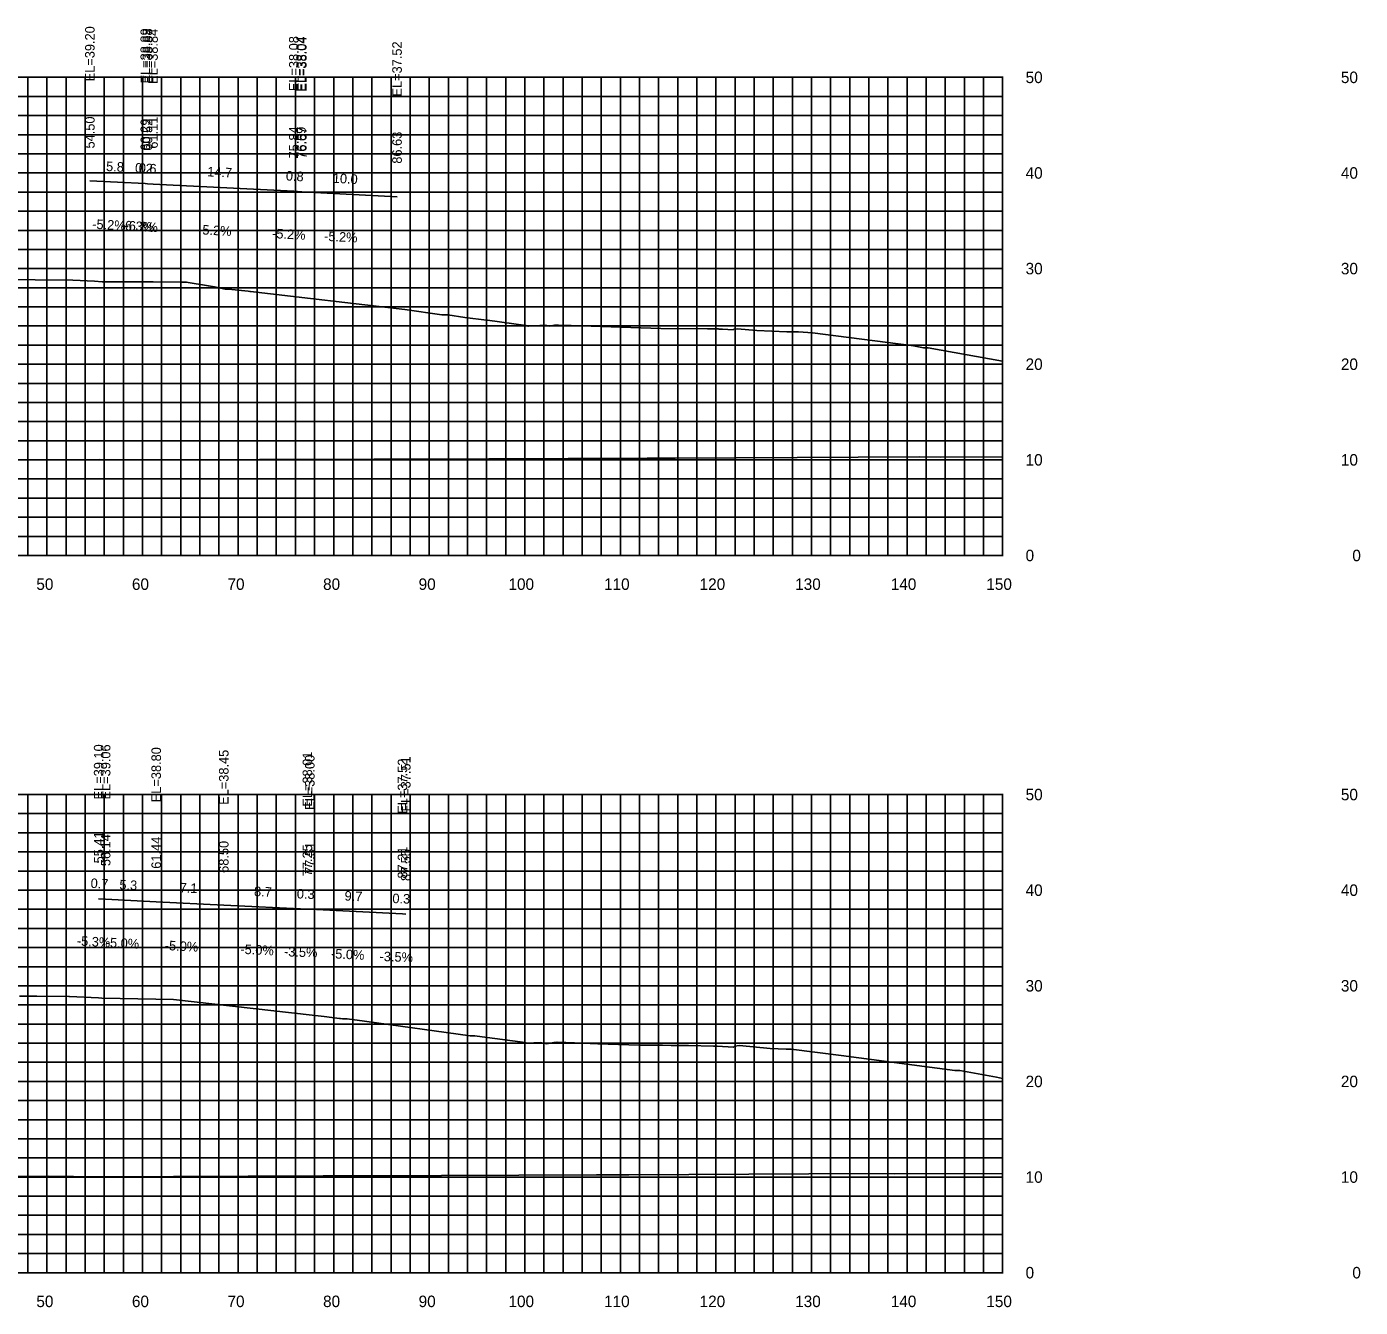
# Model space of a CAD drawing. Extents: x 1800880 to 1818864, y 245271 to 250560.
# Drawn here: x 1808776.3 to 1808915.9, y 249645.6 to 249779.5 of the extents above; entities that cross this region are included whole.
import ezdxf

# ---------------------------------------------------------------- set-up
doc = ezdxf.new("R2010")
doc.units = 0
for name, color, linetype in [('33', 7, 'Continuous'), ('ANNO-TXT', 7, 'Continuous'), ('CL-CNST', 7, 'Continuous'), ('DESIGN - DRAINAGE - Bridges', 7, 'Continuous'), ('Level 46', 7, 'Continuous'), ('Level 62', 7, 'Continuous'), ('SHT-BDR', 7, 'Continuous')]:
    doc.layers.add(name, color=color, linetype=linetype)

msp = doc.modelspace()

# ---------------------------------------------------------------- linework, layer by layer
at = {"layer": 'CL-CNST'}
for points in [[(1808773.24, 249753.08), (1808781.17, 249753.02), (1808783.45, 249752.89), (1808784.22, 249752.85), (1808789.59, 249752.83), (1808792.55, 249752.8), (1808792.91, 249752.8), (1808793.03, 249752.8), (1808795.36, 249752.41), (1808796, 249752.31), (1808797.12, 249752.06), (1808797.46, 249752.07), (1808799.51, 249751.86), (1808799.7, 249751.83), (1808799.76, 249751.83), (1808815.91, 249749.93), (1808819.78, 249749.39), (1808820.14, 249749.39), (1808820.31, 249749.39), (1808820.4, 249749.37), (1808822.2, 249749.1), (1808824.45, 249748.83), (1808824.55, 249748.83), (1808828.56, 249748.28), (1808828.8, 249748.2), (1808828.85, 249748.2), (1808830.61, 249748.29), (1808831.08, 249748.21), (1808831.56, 249748.3), (1808831.56, 249748.3), (1808831.56, 249748.3), (1808831.57, 249748.3), (1808831.58, 249748.3), (1808831.58, 249748.3), (1808831.59, 249748.3), (1808831.6, 249748.3), (1808831.61, 249748.3), (1808831.62, 249748.3), (1808831.63, 249748.3), (1808831.64, 249748.3), (1808831.66, 249748.3), (1808831.67, 249748.3), (1808831.69, 249748.3), (1808831.7, 249748.3), (1808831.72, 249748.3), (1808831.75, 249748.3), (1808831.77, 249748.3), (1808831.8, 249748.3), (1808831.83, 249748.3), (1808831.87, 249748.3), (1808831.92, 249748.3), (1808831.97, 249748.3), (1808831.99, 249748.3), (1808833.32, 249748.26), (1808842.69, 249747.97), (1808847.58, 249747.93), (1808848.35, 249747.92), (1808848.45, 249747.92), (1808848.58, 249747.91), (1808848.69, 249747.91), (1808848.79, 249747.9), (1808848.87, 249747.9), (1808848.94, 249747.89), (1808849, 249747.89), (1808849.05, 249747.89), (1808849.1, 249747.89), (1808849.14, 249747.88), (1808850.26, 249747.81), (1808850.33, 249747.88), (1808850.67, 249747.92), (1808852.74, 249747.74), (1808855.87, 249747.61), (1808856.61, 249747.62), (1808856.98, 249747.62), (1808857.11, 249747.62), (1808858.57, 249747.5), (1808868.87, 249746.16), (1808868.95, 249746.16), (1808870.16, 249745.94), (1808870.59, 249745.95), (1808870.65, 249745.95), (1808878.46, 249744.54)], [(1808775.57, 249678.15), (1808777.41, 249678.13), (1808780.75, 249678.11), (1808780.79, 249678.11), (1808780.82, 249678.11), (1808783.84, 249677.95), (1808784.19, 249677.94), (1808786.13, 249677.88), (1808791.7, 249677.78), (1808806.21, 249676.15), (1808807.48, 249676.02), (1808809.08, 249675.81), (1808809.17, 249675.81), (1808809.38, 249675.77), (1808809.57, 249675.77), (1808809.68, 249675.77), (1808809.88, 249675.77), (1808811.67, 249675.52), (1808822.74, 249673.98), (1808822.8, 249673.98), (1808823.21, 249673.98), (1808823.24, 249673.98), (1808824.01, 249673.89), (1808828.5, 249673.28), (1808828.68, 249673.22), (1808828.72, 249673.22), (1808830.08, 249673.29), (1808830.78, 249673.16), (1808831.5, 249673.3), (1808831.5, 249673.3), (1808831.51, 249673.3), (1808831.52, 249673.3), (1808831.53, 249673.3), (1808831.54, 249673.3), (1808831.55, 249673.3), (1808831.57, 249673.3), (1808831.58, 249673.3), (1808831.6, 249673.3), (1808831.61, 249673.3), (1808831.63, 249673.3), (1808831.65, 249673.3), (1808831.67, 249673.3), (1808831.7, 249673.3), (1808831.72, 249673.3), (1808831.75, 249673.3), (1808831.79, 249673.3), (1808831.82, 249673.31), (1808831.84, 249673.31), (1808833.65, 249673.24), (1808836.1, 249673.16), (1808837.17, 249673.13), (1808840.43, 249673.01), (1808842.5, 249673), (1808842.88, 249673), (1808843.76, 249672.99), (1808845.59, 249672.96), (1808848.19, 249672.92), (1808848.26, 249672.92), (1808848.35, 249672.91), (1808848.43, 249672.91), (1808848.5, 249672.91), (1808848.57, 249672.9), (1808850.3, 249672.79), (1808850.4, 249672.9), (1808850.92, 249672.96), (1808854.12, 249672.68), (1808855.79, 249672.61), (1808855.86, 249672.61), (1808856.11, 249672.61), (1808856.34, 249672.61), (1808861.56, 249671.94), (1808873.44, 249670.35), (1808873.61, 249670.35), (1808873.97, 249670.35), (1808877.82, 249669.65), (1808878.46, 249669.54)]]:
    msp.add_lwpolyline(points, dxfattribs=at)
at = {"layer": 'DESIGN - DRAINAGE - Bridges'}
for p, q in [((1808878.46, 249724.22), (1808878.46, 249774.22)), ((1808878.52, 249774.22), (1808878.46, 249774.22)), ((1808878.52, 249764.22), (1808878.46, 249764.22)), ((1808878.52, 249754.22), (1808878.46, 249754.22)), ((1808878.52, 249744.22), (1808878.46, 249744.22)), ((1808878.52, 249734.22), (1808878.46, 249734.22)), ((1808578.46, 249724.22), (1808878.46, 249724.22)), ((1808778.46, 249724.16), (1808778.46, 249724.22)), ((1808788.46, 249724.16), (1808788.46, 249724.22)), ((1808798.46, 249724.16), (1808798.46, 249724.22)), ((1808808.46, 249724.16), (1808808.46, 249724.22)), ((1808818.46, 249724.16), (1808818.46, 249724.22)), ((1808828.46, 249724.16), (1808828.46, 249724.22)), ((1808838.46, 249724.16), (1808838.46, 249724.22)), ((1808848.46, 249724.16), (1808848.46, 249724.22)), ((1808858.46, 249724.16), (1808858.46, 249724.22)), ((1808868.46, 249724.16), (1808868.46, 249724.22)), ((1808878.46, 249724.16), (1808878.46, 249724.22)), ((1808878.52, 249724.22), (1808878.46, 249724.22)), ((1808878.46, 249649.22), (1808878.46, 249699.22)), ((1808878.52, 249699.22), (1808878.46, 249699.22)), ((1808878.52, 249689.22), (1808878.46, 249689.22)), ((1808878.52, 249679.22), (1808878.46, 249679.22)), ((1808878.52, 249669.22), (1808878.46, 249669.22)), ((1808878.52, 249659.22), (1808878.46, 249659.22)), ((1808578.46, 249649.22), (1808878.46, 249649.22)), ((1808778.46, 249649.16), (1808778.46, 249649.22)), ((1808788.46, 249649.16), (1808788.46, 249649.22)), ((1808798.46, 249649.16), (1808798.46, 249649.22)), ((1808808.46, 249649.16), (1808808.46, 249649.22)), ((1808818.46, 249649.16), (1808818.46, 249649.22)), ((1808828.46, 249649.16), (1808828.46, 249649.22)), ((1808838.46, 249649.16), (1808838.46, 249649.22)), ((1808848.46, 249649.16), (1808848.46, 249649.22)), ((1808858.46, 249649.16), (1808858.46, 249649.22)), ((1808868.46, 249649.16), (1808868.46, 249649.22)), ((1808878.46, 249649.16), (1808878.46, 249649.22)), ((1808878.52, 249649.22), (1808878.46, 249649.22))]:
    msp.add_line(p, q, dxfattribs=at)
at = {"layer": 'Level 46'}
for p, q in [((1808578.46, 249774.22), (1808878.46, 249774.22)), ((1808776.46, 249724.22), (1808776.46, 249774.22)), ((1808778.46, 249724.22), (1808778.46, 249774.22)), ((1808780.46, 249724.22), (1808780.46, 249774.22)), ((1808782.46, 249724.22), (1808782.46, 249774.22)), ((1808784.46, 249724.22), (1808784.46, 249774.22)), ((1808786.46, 249724.22), (1808786.46, 249774.22)), ((1808788.46, 249724.22), (1808788.46, 249774.22)), ((1808790.46, 249724.22), (1808790.46, 249774.22)), ((1808792.46, 249724.22), (1808792.46, 249774.22)), ((1808794.46, 249724.22), (1808794.46, 249774.22)), ((1808796.46, 249724.22), (1808796.46, 249774.22)), ((1808798.46, 249724.22), (1808798.46, 249774.22)), ((1808800.46, 249724.22), (1808800.46, 249774.22)), ((1808802.46, 249724.22), (1808802.46, 249774.22)), ((1808804.46, 249724.22), (1808804.46, 249774.22)), ((1808806.46, 249724.22), (1808806.46, 249774.22)), ((1808808.46, 249724.22), (1808808.46, 249774.22)), ((1808810.46, 249724.22), (1808810.46, 249774.22)), ((1808812.46, 249724.22), (1808812.46, 249774.22)), ((1808814.46, 249724.22), (1808814.46, 249774.22)), ((1808816.46, 249724.22), (1808816.46, 249774.22)), ((1808818.46, 249724.22), (1808818.46, 249774.22)), ((1808820.46, 249724.22), (1808820.46, 249774.22)), ((1808822.46, 249724.22), (1808822.46, 249774.22)), ((1808824.46, 249724.22), (1808824.46, 249774.22)), ((1808826.46, 249724.22), (1808826.46, 249774.22)), ((1808828.46, 249724.22), (1808828.46, 249774.22)), ((1808830.46, 249724.22), (1808830.46, 249774.22)), ((1808832.46, 249724.22), (1808832.46, 249774.22)), ((1808834.46, 249724.22), (1808834.46, 249774.22)), ((1808836.46, 249724.22), (1808836.46, 249774.22)), ((1808838.46, 249724.22), (1808838.46, 249774.22)), ((1808840.46, 249724.22), (1808840.46, 249774.22)), ((1808842.46, 249724.22), (1808842.46, 249774.22)), ((1808844.46, 249724.22), (1808844.46, 249774.22)), ((1808846.46, 249724.22), (1808846.46, 249774.22)), ((1808848.46, 249724.22), (1808848.46, 249774.22)), ((1808850.46, 249724.22), (1808850.46, 249774.22)), ((1808852.46, 249724.22), (1808852.46, 249774.22)), ((1808854.46, 249724.22), (1808854.46, 249774.22)), ((1808856.46, 249724.22), (1808856.46, 249774.22)), ((1808858.46, 249724.22), (1808858.46, 249774.22)), ((1808860.46, 249724.22), (1808860.46, 249774.22)), ((1808862.46, 249724.22), (1808862.46, 249774.22)), ((1808864.46, 249724.22), (1808864.46, 249774.22)), ((1808866.46, 249724.22), (1808866.46, 249774.22)), ((1808868.46, 249724.22), (1808868.46, 249774.22)), ((1808870.46, 249724.22), (1808870.46, 249774.22)), ((1808872.46, 249724.22), (1808872.46, 249774.22)), ((1808874.46, 249724.22), (1808874.46, 249774.22)), ((1808876.46, 249724.22), (1808876.46, 249774.22)), ((1808878.46, 249724.22), (1808878.46, 249774.22)), ((1808578.46, 249772.22), (1808878.46, 249772.22)), ((1808578.46, 249770.22), (1808878.46, 249770.22)), ((1808578.46, 249768.22), (1808878.46, 249768.22)), ((1808578.46, 249766.22), (1808878.46, 249766.22)), ((1808578.46, 249764.22), (1808878.46, 249764.22)), ((1808578.46, 249762.22), (1808878.46, 249762.22)), ((1808578.46, 249760.22), (1808878.46, 249760.22)), ((1808578.46, 249758.22), (1808878.46, 249758.22)), ((1808578.46, 249756.22), (1808878.46, 249756.22)), ((1808578.46, 249754.22), (1808878.46, 249754.22)), ((1808578.46, 249752.22), (1808878.46, 249752.22)), ((1808578.46, 249750.22), (1808878.46, 249750.22)), ((1808578.46, 249748.22), (1808878.46, 249748.22)), ((1808578.46, 249746.22), (1808878.46, 249746.22)), ((1808578.46, 249744.22), (1808878.46, 249744.22)), ((1808578.46, 249742.22), (1808878.46, 249742.22)), ((1808578.46, 249740.22), (1808878.46, 249740.22)), ((1808578.46, 249738.22), (1808878.46, 249738.22)), ((1808578.46, 249736.22), (1808878.46, 249736.22)), ((1808578.46, 249734.22), (1808878.46, 249734.22)), ((1808578.46, 249732.22), (1808878.46, 249732.22)), ((1808578.46, 249730.22), (1808878.46, 249730.22)), ((1808578.46, 249728.22), (1808878.46, 249728.22)), ((1808578.46, 249726.22), (1808878.46, 249726.22)), ((1808578.46, 249724.22), (1808878.46, 249724.22)), ((1808578.46, 249699.22), (1808878.46, 249699.22)), ((1808776.46, 249649.22), (1808776.46, 249699.22)), ((1808778.46, 249649.22), (1808778.46, 249699.22)), ((1808780.46, 249649.22), (1808780.46, 249699.22)), ((1808782.46, 249649.22), (1808782.46, 249699.22)), ((1808784.46, 249649.22), (1808784.46, 249699.22)), ((1808786.46, 249649.22), (1808786.46, 249699.22)), ((1808788.46, 249649.22), (1808788.46, 249699.22)), ((1808790.46, 249649.22), (1808790.46, 249699.22)), ((1808792.46, 249649.22), (1808792.46, 249699.22)), ((1808794.46, 249649.22), (1808794.46, 249699.22)), ((1808796.46, 249649.22), (1808796.46, 249699.22)), ((1808798.46, 249649.22), (1808798.46, 249699.22)), ((1808800.46, 249649.22), (1808800.46, 249699.22)), ((1808802.46, 249649.22), (1808802.46, 249699.22)), ((1808804.46, 249649.22), (1808804.46, 249699.22)), ((1808806.46, 249649.22), (1808806.46, 249699.22)), ((1808808.46, 249649.22), (1808808.46, 249699.22)), ((1808810.46, 249649.22), (1808810.46, 249699.22)), ((1808812.46, 249649.22), (1808812.46, 249699.22)), ((1808814.46, 249649.22), (1808814.46, 249699.22)), ((1808816.46, 249649.22), (1808816.46, 249699.22)), ((1808818.46, 249649.22), (1808818.46, 249699.22)), ((1808820.46, 249649.22), (1808820.46, 249699.22)), ((1808822.46, 249649.22), (1808822.46, 249699.22)), ((1808824.46, 249649.22), (1808824.46, 249699.22)), ((1808826.46, 249649.22), (1808826.46, 249699.22)), ((1808828.46, 249649.22), (1808828.46, 249699.22)), ((1808830.46, 249649.22), (1808830.46, 249699.22)), ((1808832.46, 249649.22), (1808832.46, 249699.22)), ((1808834.46, 249649.22), (1808834.46, 249699.22)), ((1808836.46, 249649.22), (1808836.46, 249699.22)), ((1808838.46, 249649.22), (1808838.46, 249699.22)), ((1808840.46, 249649.22), (1808840.46, 249699.22)), ((1808842.46, 249649.22), (1808842.46, 249699.22)), ((1808844.46, 249649.22), (1808844.46, 249699.22)), ((1808846.46, 249649.22), (1808846.46, 249699.22)), ((1808848.46, 249649.22), (1808848.46, 249699.22)), ((1808850.46, 249649.22), (1808850.46, 249699.22)), ((1808852.46, 249649.22), (1808852.46, 249699.22)), ((1808854.46, 249649.22), (1808854.46, 249699.22)), ((1808856.46, 249649.22), (1808856.46, 249699.22)), ((1808858.46, 249649.22), (1808858.46, 249699.22)), ((1808860.46, 249649.22), (1808860.46, 249699.22)), ((1808862.46, 249649.22), (1808862.46, 249699.22)), ((1808864.46, 249649.22), (1808864.46, 249699.22)), ((1808866.46, 249649.22), (1808866.46, 249699.22)), ((1808868.46, 249649.22), (1808868.46, 249699.22)), ((1808870.46, 249649.22), (1808870.46, 249699.22)), ((1808872.46, 249649.22), (1808872.46, 249699.22)), ((1808874.46, 249649.22), (1808874.46, 249699.22)), ((1808876.46, 249649.22), (1808876.46, 249699.22)), ((1808878.46, 249649.22), (1808878.46, 249699.22)), ((1808578.46, 249697.22), (1808878.46, 249697.22)), ((1808578.46, 249695.22), (1808878.46, 249695.22)), ((1808578.46, 249693.22), (1808878.46, 249693.22)), ((1808578.46, 249691.22), (1808878.46, 249691.22)), ((1808578.46, 249689.22), (1808878.46, 249689.22)), ((1808578.46, 249687.22), (1808878.46, 249687.22)), ((1808578.46, 249685.22), (1808878.46, 249685.22)), ((1808578.46, 249683.22), (1808878.46, 249683.22)), ((1808578.46, 249681.22), (1808878.46, 249681.22)), ((1808578.46, 249679.22), (1808878.46, 249679.22)), ((1808578.46, 249677.22), (1808878.46, 249677.22)), ((1808578.46, 249675.22), (1808878.46, 249675.22)), ((1808578.46, 249673.22), (1808878.46, 249673.22)), ((1808578.46, 249671.22), (1808878.46, 249671.22)), ((1808578.46, 249669.22), (1808878.46, 249669.22)), ((1808578.46, 249667.22), (1808878.46, 249667.22)), ((1808578.46, 249665.22), (1808878.46, 249665.22)), ((1808578.46, 249663.22), (1808878.46, 249663.22)), ((1808578.46, 249661.22), (1808878.46, 249661.22)), ((1808578.46, 249659.22), (1808878.46, 249659.22)), ((1808578.46, 249657.22), (1808878.46, 249657.22)), ((1808578.46, 249655.22), (1808878.46, 249655.22)), ((1808578.46, 249653.22), (1808878.46, 249653.22)), ((1808578.46, 249651.22), (1808878.46, 249651.22)), ((1808578.46, 249649.22), (1808878.46, 249649.22))]:
    msp.add_line(p, q, dxfattribs=at)
at = {"layer": 'Level 62'}
for points in [[(1808782.95, 249763.41), (1808788.75, 249763.11), (1808788.98, 249763.09), (1808789.56, 249763.06), (1808804.29, 249762.3), (1808805.05, 249762.26), (1808805.13, 249762.25), (1808815.09, 249761.74)], [(1808578.46, 249735.52), (1808594.38, 249735.17), (1808604.73, 249735.08), (1808622.13, 249734.86), (1808636.22, 249734.77), (1808649.89, 249734.64), (1808666.72, 249734.56), (1808677.64, 249734.48), (1808696.59, 249734.42), (1808705.4, 249734.33), (1808726.02, 249734.3), (1808733.15, 249734.25), (1808755.13, 249734.25), (1808760.91, 249734.21), (1808784, 249734.25), (1808788.66, 249734.21), (1808812.7, 249734.29), (1808816.42, 249734.28), (1808841.26, 249734.4), (1808844.18, 249734.4), (1808869.71, 249734.54), (1808871.93, 249734.5), (1808878.46, 249734.54)], [(1808783.87, 249688.32), (1808784.6, 249688.28), (1808789.89, 249688.01), (1808796.96, 249687.66), (1808805.71, 249687.22), (1808805.96, 249687.22), (1808815.66, 249686.73), (1808816, 249686.72)], [(1808578.46, 249660.49), (1808589.55, 249660.24), (1808598.72, 249660.17), (1808617.31, 249659.94), (1808630.39, 249659.85), (1808645.06, 249659.71), (1808661.03, 249659.64), (1808672.82, 249659.55), (1808690.99, 249659.49), (1808700.58, 249659.4), (1808720.5, 249659.36), (1808728.33, 249659.31), (1808749.68, 249659.31), (1808756.09, 249659.27), (1808778.61, 249659.3), (1808783.84, 249659.26), (1808807.35, 249659.34), (1808811.6, 249659.33), (1808835.95, 249659.44), (1808839.35, 249659.45), (1808864.44, 249659.58), (1808867.11, 249659.54), (1808878.46, 249659.6)]]:
    msp.add_lwpolyline(points, dxfattribs=at)

# ---------------------------------------------------------------- texts
for s, p in [('50', (1808777.35, 249720.62)), ('60', (1808787.35, 249720.62)), ('70', (1808797.35, 249720.62)), ('80', (1808807.35, 249720.62)), ('90', (1808817.35, 249720.62)), ('100', (1808826.75, 249720.62)), ('110', (1808836.75, 249720.62)), ('120', (1808846.75, 249720.62)), ('130', (1808856.75, 249720.62)), ('140', (1808866.75, 249720.62)), ('150', (1808876.75, 249720.62)), ('50', (1808777.35, 249645.62)), ('60', (1808787.35, 249645.62)), ('70', (1808797.35, 249645.62)), ('80', (1808807.35, 249645.62)), ('90', (1808817.35, 249645.62)), ('100', (1808826.75, 249645.62)), ('110', (1808836.75, 249645.62)), ('120', (1808846.75, 249645.62)), ('130', (1808856.75, 249645.62)), ('140', (1808866.75, 249645.62)), ('150', (1808876.75, 249645.62))]:
    msp.add_text(s, height=1.2).set_placement(p)
at = {"layer": '33'}
for s, p in [('50', (1808880.86, 249773.62)), ('50', (1808913.85, 249773.62)), ('40', (1808880.86, 249763.62)), ('40', (1808913.85, 249763.62)), ('30', (1808880.86, 249753.62)), ('30', (1808913.85, 249753.62)), ('20', (1808880.86, 249743.62)), ('20', (1808913.85, 249743.62)), ('10', (1808880.86, 249733.62)), ('10', (1808913.85, 249733.62)), ('0', (1808880.86, 249723.62)), ('0', (1808915.05, 249723.62)), ('50', (1808880.86, 249698.62)), ('50', (1808913.85, 249698.62)), ('40', (1808880.86, 249688.62)), ('40', (1808913.85, 249688.62)), ('30', (1808880.86, 249678.62)), ('30', (1808913.85, 249678.62)), ('20', (1808880.86, 249668.62)), ('20', (1808913.85, 249668.62)), ('10', (1808880.86, 249658.62)), ('10', (1808913.85, 249658.62)), ('0', (1808880.86, 249648.62)), ('0', (1808915.05, 249648.62))]:
    msp.add_text(s, height=1.2, dxfattribs=at).set_placement(p)
at = {"layer": 'ANNO-TXT'}
for s, rotation, p in [('5.8', 357.0072, (1808784.63, 249764.43)), ('0.2', 356.4036, (1808787.65, 249764.28)), ('0.6', 356.4036, (1808788.04, 249764.26)), ('14.7', 357.0406, (1808795.21, 249763.87)), ('0.8', 357.0223, (1808803.44, 249763.44)), ('10.0', 357.0374, (1808808.35, 249763.19)), ('-5.2%', 357.0072, (1808783.18, 249758.39)), ('-6.3%', 356.4036, (1808786.15, 249758.26)), ('-6.3%', 356.4036, (1808786.55, 249758.24)), ('-5.2%', 357.0406, (1808794.26, 249757.81)), ('-5.2%', 357.0223, (1808802, 249757.41)), ('-5.2%', 357.0374, (1808807.44, 249757.13)), ('0.7', 356.9889, (1808783.01, 249689.46)), ('5.3', 357.1521, (1808786.02, 249689.31)), ('7.1', 357.1521, (1808792.33, 249689)), ('8.7', 357.1285, (1808800.11, 249688.61)), ('0.3', 357.9828, (1808804.59, 249688.36)), ('9.7', 357.1528, (1808809.58, 249688.14)), ('0.3', 357.998, (1808814.59, 249687.87)), ('-5.3%', 356.9889, (1808781.57, 249683.43)), ('-5.0%', 357.1521, (1808784.59, 249683.27)), ('-5.0%', 357.1521, (1808790.77, 249682.96)), ('-5.0%', 357.1285, (1808798.68, 249682.57)), ('-3.5%', 357.9828, (1808803.25, 249682.31)), ('-5.0%', 357.1528, (1808808.16, 249682.1)), ('-3.5%', 357.998, (1808813.25, 249681.81))]:
    msp.add_text(s, height=1, rotation=rotation, dxfattribs=at).set_placement(p)
at = {"layer": 'SHT-BDR'}
for s, p in [('EL=39.20', (1808783.45, 249773.8)), ('EL=38.89', (1808789.25, 249773.58)), ('EL=38.88', (1808789.48, 249773.57)), ('EL=38.84', (1808790.06, 249773.53)), ('EL=38.08', (1808804.79, 249772.77)), ('EL=38.04', (1808805.55, 249772.73)), ('EL=38.04', (1808805.63, 249772.72)), ('EL=37.52', (1808815.59, 249772.21)), ('54.50', (1808783.45, 249766.78)), ('60.29', (1808789.25, 249766.56)), ('60.52', (1808789.48, 249766.54)), ('61.11', (1808790.06, 249766.76)), ('75.84', (1808804.79, 249765.74)), ('76.59', (1808805.55, 249765.71)), ('76.67', (1808805.63, 249765.7)), ('86.63', (1808815.59, 249765.19)), ('EL=39.10', (1808784.37, 249698.71)), ('EL=39.06', (1808785.1, 249698.7)), ('EL=38.80', (1808790.39, 249698.41)), ('EL=38.45', (1808797.46, 249698.14)), ('EL=38.01', (1808806.21, 249697.95)), ('EL=38.00', (1808806.46, 249697.61)), ('EL=37.52', (1808816.16, 249697.21)), ('EL=37.51', (1808816.5, 249697.45)), ('55.41', (1808784.37, 249692.02)), ('56.14', (1808785.1, 249691.73)), ('61.44', (1808790.39, 249691.46)), ('68.50', (1808797.46, 249691.03)), ('77.51', (1808806.46, 249690.92)), ('77.25', (1808806.21, 249690.67)), ('87.21', (1808816.16, 249690.43)), ('87.55', (1808816.5, 249690.17))]:
    msp.add_text(s, height=1, rotation=90, dxfattribs=at).set_placement(p)

doc.saveas('drawing.dxf')
